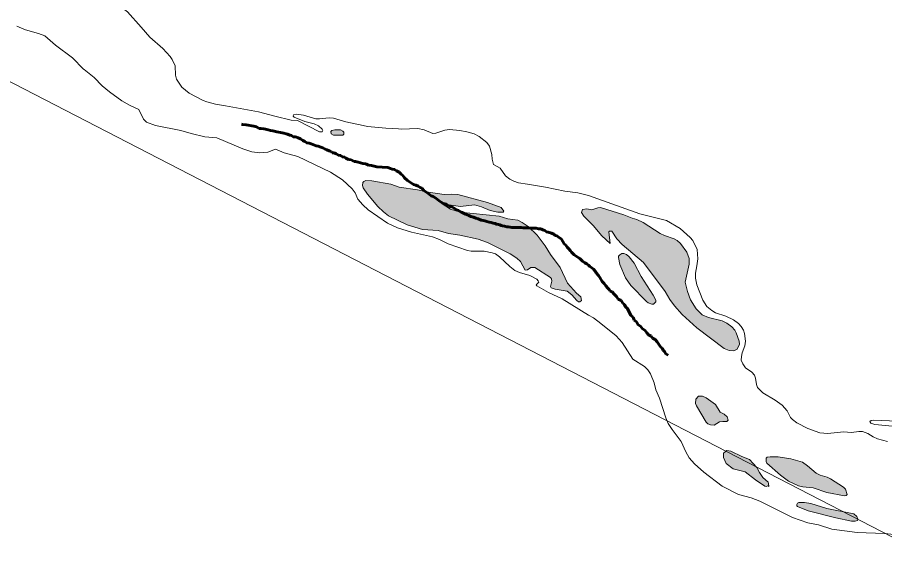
# Model space of a CAD drawing. Extents: x 553962 to 842807, y 8883888 to 9032388.
# Drawn here: x 808690 to 809983, y 9011967 to 9012787 of the extents above; entities that cross this region are included whole.
import ezdxf

# ---------------------------------------------------------------- set-up
doc = ezdxf.new("R2010")
doc.units = 0
doc.header["$LTSCALE"] = 160
doc.linetypes.add('LONG_DASH_SHORT_DASH', pattern=[9.9, 6, -1.2, 1.5, -1.2])
doc.layers.add('60', color=7, linetype='Continuous', lineweight=13)

msp = doc.modelspace()

# ---------------------------------------------------------------- hatches: boundary and pattern name
at = {"layer": '60'}
for points in [[(809171.9, 9012619.4), (809169.7, 9012619.4), (809166.9, 9012619.4), (809163.6, 9012619.4), (809159.2, 9012618.8), (809157.5, 9012617.2), (809158.1, 9012613.8), (809161.4, 9012611.6), (809166.4, 9012611.6), (809171.4, 9012611.6), (809175.2, 9012611.6), (809176.9, 9012613.3), (809176.9, 9012616), (809175.2, 9012617.7)], [(809464.9, 9012462.6), (809451.5, 9012475.4), (809442.7, 9012481.5), (809436.2, 9012484.7), (809421.5, 9012487), (809408.4, 9012490.6), (809350.5, 9012496.9), (809335.9, 9012501.1), (809323.3, 9012509.1), (809350.8, 9012505), (809371.5, 9012507.9), (809382.2, 9012504.7), (809395.2, 9012499.4), (809406.5, 9012496.6), (809414.2, 9012496.7), (809415.6, 9012498.5), (809411.2, 9012504), (809391.1, 9012511.1), (809346.9, 9012523.1), (809337.3, 9012523.7), (809326.3, 9012523.3), (809303.1, 9012526.7), (809286.5, 9012530.3), (809259.4, 9012534.2), (809246.8, 9012538.4), (809218.6, 9012543.5), (809209.5, 9012543.8), (809206.7, 9012542.6), (809205.2, 9012541.1), (809204.9, 9012536.7), (809205.6, 9012533.3), (809212.1, 9012523.7), (809227.7, 9012505.4), (809235.9, 9012497.3), (809243.3, 9012491.5), (809271.5, 9012478), (809294.4, 9012470.8), (809317.4, 9012469.5), (809332.8, 9012465.2), (809349.7, 9012462.4), (809377.4, 9012456.5), (809390.9, 9012451.5), (809424.8, 9012434.7), (809435, 9012428.3), (809440.3, 9012423.2), (809447.4, 9012410.5), (809450.7, 9012410.7), (809455.5, 9012414.2), (809461.4, 9012414.5), (809485, 9012399.3), (809486.5, 9012397.2), (809487, 9012393.7), (809485.2, 9012385.9), (809486, 9012384), (809491.8, 9012381.8), (809510, 9012378.8), (809517, 9012373.7), (809524.1, 9012365), (809526.9, 9012362.9), (809528.7, 9012363.2), (809531.2, 9012365.1), (809530, 9012370.6), (809523.5, 9012375.9), (809510.4, 9012391), (809499.5, 9012414.1), (809485, 9012433.7), (809477, 9012446.5)], [(809669.6, 9012357.2), (809681.5, 9012343.9), (809702.9, 9012324.3), (809744, 9012293.6), (809751.2, 9012290.5), (809758.5, 9012290), (809763, 9012292.6), (809766.7, 9012299.8), (809766, 9012304.6), (809761.9, 9012316.6), (809759.6, 9012320.9), (809755.5, 9012325.7), (809747.9, 9012331.1), (809741.1, 9012334.7), (809720.7, 9012339.7), (809711.1, 9012343.8), (809702.2, 9012352.5), (809693.8, 9012366.1), (809689.1, 9012378.5), (809685.9, 9012392.4), (809691.6, 9012419.1), (809691.6, 9012427.5), (809688.3, 9012437.2), (809678.6, 9012450), (809673.7, 9012454.4), (809669.2, 9012457), (809654.7, 9012461.8), (809648.4, 9012464.9), (809623.2, 9012481.3), (809613.5, 9012485.8), (809606.5, 9012487.7), (809594.3, 9012492.7), (809559.7, 9012503.6), (809555.4, 9012503.5), (809546.5, 9012500.2), (809539.2, 9012501.6), (809532.6, 9012500.7), (809531.4, 9012496.1), (809534.5, 9012490.9), (809548.8, 9012477), (809561.6, 9012461.6), (809574, 9012450.1), (809571.7, 9012467.7), (809572.8, 9012468.7), (809576.3, 9012468.3), (809584.1, 9012456.9), (809591.6, 9012448.4), (809623.6, 9012421.7), (809656, 9012378.3), (809662.9, 9012366.7)], [(809620.2, 9012400.6), (809609.7, 9012420.5), (809602.2, 9012430.4), (809598.5, 9012433.7), (809594.4, 9012434.9), (809591.1, 9012435), (809588.1, 9012433.3), (809586.5, 9012431.3), (809586.2, 9012429.2), (809588.3, 9012418.9), (809596.8, 9012398.9), (809604.9, 9012387.4), (809628, 9012363.3), (809630.8, 9012361.4), (809636, 9012359.7), (809638.5, 9012359.7), (809641.8, 9012362.8), (809642, 9012365.4), (809638, 9012372.9)], [(809730.7, 9012209.9), (809717.2, 9012219.6), (809711.4, 9012222.2), (809705.5, 9012222.1), (809701.6, 9012217.7), (809701.2, 9012211.5), (809702.7, 9012207.7), (809717.2, 9012183.7), (809719.5, 9012181.3), (809723.7, 9012179.7), (809729, 9012179.1), (809736.7, 9012183.8), (809741.7, 9012184.6), (809748, 9012184.3), (809749.9, 9012186.4), (809748.4, 9012191.5), (809744, 9012195.5), (809737.8, 9012198.6)], [(809781.4, 9012127.8), (809770.1, 9012132.5), (809754, 9012140.5), (809747.6, 9012141.3), (809743, 9012137.3), (809743, 9012130.6), (809747, 9012121.8), (809757.4, 9012113.8), (809775.3, 9012109.3), (809790.7, 9012097.3), (809804.3, 9012088.2), (809806.5, 9012087.5), (809808.8, 9012088.4), (809810.5, 9012087.8), (809810.2, 9012091.9), (809809.3, 9012094), (809801.7, 9012101), (809796.4, 9012108.4), (809792.4, 9012116)], [(809924.6, 9012083.6), (809922, 9012086.4), (809902.6, 9012099), (809897.3, 9012101.6), (809887.1, 9012104.3), (809880.8, 9012107.3), (809867.9, 9012118.6), (809860.4, 9012124), (809843.1, 9012128.7), (809824.2, 9012131.9), (809812.5, 9012132), (809807.9, 9012131.2), (809806.4, 9012129.9), (809806.3, 9012124.9), (809807.7, 9012122.4), (809827.8, 9012104.4), (809839.9, 9012095.7), (809854.6, 9012088.7), (809861.1, 9012087.1), (809876.4, 9012085.5), (809896.9, 9012078.6), (809923, 9012073.9), (809925.5, 9012074), (809927.4, 9012075.5)], [(809937.1, 9012046.7), (809896.7, 9012054.7), (809873.1, 9012062.1), (809863.4, 9012063.8), (809855.1, 9012063.5), (809853.1, 9012062.6), (809852, 9012060.6), (809852, 9012058.9), (809853, 9012057.5), (809869.3, 9012051.2), (809910.1, 9012040.8), (809933.8, 9012036), (809939.3, 9012035.7), (809942.5, 9012036.9), (809943, 9012039), (809941.4, 9012042.6)]]:
    msp.add_hatch(color=256, dxfattribs=at).paths.add_polyline_path(points)

# ---------------------------------------------------------------- linework, layer by layer
for points in [[(814299.2, 9008405.6), (813459.3, 9010173.7), (812580.4, 9010291.1), (811653.1, 9011157.7), (810559.5, 9011280.2), (810195, 9011908.6), (808314.1, 9012880.2), (806826.8, 9013064), (805532, 9014193.1), (804657.2, 9014070.6)], [(808778.3, 9012824.7), (808792.8, 9012819.2), (808821.9, 9012811.5), (808837.7, 9012806.3), (808846.9, 9012801.2), (808854.2, 9012795.6), (808875, 9012772.9), (808887.6, 9012757.8), (808906.9, 9012741), (808918.2, 9012728.8), (808921.1, 9012724.7), (808925.4, 9012715.2), (808925.9, 9012701.1), (808927.3, 9012695.2), (808935.5, 9012683.4), (808946.5, 9012674.1), (808967.4, 9012663.2), (808972.5, 9012661.2), (808985.5, 9012658.1), (809000.4, 9012655.4)], [(809000.4, 9012655.4), (808985.5, 9012658.1), (808972.5, 9012661.2), (808967.4, 9012663.2), (808946.5, 9012674.1), (808935.5, 9012683.4), (808927.3, 9012695.2), (808925.9, 9012701.1), (808925.4, 9012715.2), (808921.1, 9012724.7), (808918.2, 9012728.8), (808906.9, 9012741), (808887.6, 9012757.8), (808875, 9012772.9), (808854.2, 9012795.6), (808846.9, 9012801.2), (808837.7, 9012806.3), (808821.9, 9012811.5), (808792.8, 9012819.2), (808778.3, 9012824.7)], [(808789.6, 9012709.8), (808788.9, 9012710.3), (808772.3, 9012726.9), (808747, 9012745.9), (808731.3, 9012759.9), (808722, 9012763.5), (808702.6, 9012768.7), (808689.4, 9012774.3)], [(809541.5, 9012343.1), (809502.2, 9012367.3), (809482, 9012376.8), (809464.4, 9012386.8), (809463.5, 9012388.5), (809467.4, 9012392.5), (809466.7, 9012394.5), (809464.6, 9012396.7), (809454.3, 9012402.3), (809438.8, 9012406.7), (809431.9, 9012409.9), (809424.3, 9012415.7), (809409.2, 9012430.3), (809402.9, 9012434.4), (809398.1, 9012436.3), (809386.1, 9012438.8), (809366.8, 9012438.8), (809361.2, 9012439.6), (809332.5, 9012449.7), (809319.7, 9012455.8), (809309.1, 9012459.8), (809278, 9012467.2), (809256.8, 9012473.2), (809241.8, 9012480.5), (809213, 9012500.5), (809205.3, 9012507.8), (809198, 9012516.4), (809193.6, 9012525.5), (809189.1, 9012531.8), (809174.8, 9012545.1), (809157, 9012556.6), (809108.5, 9012579.8), (809087.9, 9012585.4), (809075.1, 9012590.9), (809063.5, 9012586.5), (809051.5, 9012585.1), (809039.9, 9012586.8), (809026.5, 9012591.4), (808987.5, 9012607.5), (808969.6, 9012609.3), (808949.3, 9012614), (808933.7, 9012618.6), (808896, 9012626.1), (808882.6, 9012631), (808878.2, 9012635.5), (808871.3, 9012650), (808857.6, 9012656.3), (808845.8, 9012662.9), (808827.5, 9012676.1), (808816.5, 9012685.3), (808804.5, 9012697.5), (808789.6, 9012709.8)], [(809000.4, 9012655.4), (809049.9, 9012646.4), (809074.2, 9012640.1)], [(809074.2, 9012640.1), (809049.9, 9012646.4), (809000.4, 9012655.4)], [(809074.2, 9012640.1), (809098.5, 9012633.8), (809107.7, 9012633.7), (809140.5, 9012616.6), (809144.4, 9012616.8), (809145.6, 9012618.6), (809144.4, 9012620.6), (809138.9, 9012625.5), (809132.5, 9012628.7), (809118.8, 9012632.1), (809102.9, 9012638.4), (809101.5, 9012639.8), (809101.7, 9012641.8), (809106.5, 9012642.8), (809117, 9012641.3), (809135.2, 9012636.2), (809140.7, 9012636), (809154.8, 9012637.3), (809161.3, 9012636.8), (809179.9, 9012631.7), (809205.6, 9012626.2)], [(809205.6, 9012626.2), (809179.9, 9012631.7), (809161.3, 9012636.8), (809154.8, 9012637.3), (809140.7, 9012636), (809135.2, 9012636.2), (809117, 9012641.3), (809106.5, 9012642.8), (809101.7, 9012641.8), (809101.5, 9012639.8), (809102.9, 9012638.4), (809118.8, 9012632.1), (809132.5, 9012628.7), (809138.9, 9012625.5), (809144.4, 9012620.6), (809145.6, 9012618.6), (809144.4, 9012616.8), (809140.5, 9012616.6), (809107.7, 9012633.7), (809098.5, 9012633.8), (809074.2, 9012640.1)], [(809205.6, 9012626.2), (809212.1, 9012624.8), (809239.6, 9012622.1), (809258.6, 9012621)], [(809258.6, 9012621), (809239.6, 9012622.1), (809212.1, 9012624.8), (809205.6, 9012626.2)], [(809258.6, 9012621), (809262.6, 9012620.8), (809287.2, 9012621.8), (809296.8, 9012619.8), (809309.6, 9012614.1), (809314.3, 9012614.4), (809327.7, 9012618.9), (809334.4, 9012620), (809349.9, 9012618.8), (809360.5, 9012616.8), (809371.1, 9012613.4), (809378.7, 9012609.9), (809390.3, 9012600.9), (809394.1, 9012595.1), (809397.7, 9012582.7), (809398.1, 9012575.7), (809400, 9012567.7), (809410, 9012562.3), (809417.7, 9012551.2), (809424.4, 9012546), (809430.1, 9012542.9), (809437.5, 9012540.4), (809450.6, 9012538.4)], [(809450.6, 9012538.4), (809437.5, 9012540.4), (809430.1, 9012542.9), (809424.4, 9012546), (809417.7, 9012551.2), (809410, 9012562.3), (809400, 9012567.7), (809398.1, 9012575.7), (809397.7, 9012582.7), (809394.1, 9012595.1), (809390.3, 9012600.9), (809378.7, 9012609.9), (809371.1, 9012613.4), (809360.5, 9012616.8), (809349.9, 9012618.8), (809334.4, 9012620), (809327.7, 9012618.9), (809314.3, 9012614.4), (809309.6, 9012614.1), (809296.8, 9012619.8), (809287.2, 9012621.8), (809262.6, 9012620.8), (809258.6, 9012621)], [(809450.6, 9012538.4), (809477.6, 9012534.3), (809477.6, 9012534.3), (809506.4, 9012528), (809525.8, 9012525.5), (809541.6, 9012521.8), (809618.2, 9012494.3), (809657.8, 9012484.3), (809678.2, 9012472.2), (809693.4, 9012459), (809697, 9012454.4), (809703.5, 9012441), (809704.4, 9012427.2), (809703.3, 9012416.7), (809701, 9012405.6), (809701.1, 9012398.2), (809703, 9012388.5), (809711.9, 9012365.3), (809718.1, 9012356), (809725.5, 9012349.9), (809731, 9012346.8), (809746.5, 9012341.5), (809758, 9012336.2), (809765, 9012330.9), (809769.4, 9012326), (809772.5, 9012320.6), (809774, 9012316), (809775.7, 9012304.5), (809774.9, 9012297.4), (809770.8, 9012286.9), (809769.5, 9012281.3), (809769.4, 9012275.8), (809771.5, 9012270.8), (809775.9, 9012264.8), (809785, 9012258), (809789.1, 9012253.8), (809790.6, 9012249.2), (809791.9, 9012239.5), (809793.7, 9012235.4), (809801.5, 9012227.2), (809819.9, 9012216.6), (809830.4, 9012208.8), (809837.7, 9012200.5), (809842.6, 9012190.4), (809845.5, 9012187.4), (809852.4, 9012182.6), (809868.4, 9012173.9), (809886.3, 9012167.8), (809898.2, 9012166.5), (809921.6, 9012169.3), (809933.5, 9012168), (809944.8, 9012169.7), (809950.3, 9012169.6), (809958, 9012166.8), (809965.9, 9012161.8), (809972.4, 9012158.7), (809987.3, 9012154.8)], [(809987.3, 9012154.8), (809972.4, 9012158.7), (809965.9, 9012161.8), (809958, 9012166.8), (809950.3, 9012169.6), (809944.8, 9012169.7), (809933.5, 9012168), (809921.6, 9012169.3), (809898.2, 9012166.5), (809886.3, 9012167.8), (809868.4, 9012173.9), (809852.4, 9012182.6), (809845.5, 9012187.4), (809842.6, 9012190.4), (809837.7, 9012200.5), (809830.4, 9012208.8), (809819.9, 9012216.6), (809801.5, 9012227.2), (809793.7, 9012235.4), (809791.9, 9012239.5), (809790.6, 9012249.2), (809789.1, 9012253.8), (809785, 9012258), (809775.9, 9012264.8), (809771.5, 9012270.8), (809769.4, 9012275.8), (809769.5, 9012281.3), (809770.8, 9012286.9), (809774.9, 9012297.4), (809775.7, 9012304.5), (809774, 9012316), (809772.5, 9012320.6), (809769.4, 9012326), (809765, 9012330.9), (809758, 9012336.2), (809746.5, 9012341.5), (809731, 9012346.8), (809725.5, 9012349.9), (809718.1, 9012356), (809711.9, 9012365.3), (809703, 9012388.5), (809701.1, 9012398.2), (809701, 9012405.6), (809703.3, 9012416.7), (809704.4, 9012427.2), (809703.5, 9012441), (809697, 9012454.4), (809693.4, 9012459), (809678.2, 9012472.2), (809657.8, 9012484.3), (809618.2, 9012494.3), (809541.6, 9012521.8), (809525.8, 9012525.5), (809506.4, 9012528), (809477.6, 9012534.3), (809477.6, 9012534.3), (809450.6, 9012538.4)], [(809559.8, 9012330.5), (809549.1, 9012339), (809541.5, 9012343.1)], [(809884.7, 9012030.3), (809868.8, 9012033.4), (809845.8, 9012041.4), (809796.8, 9012065.9), (809784.1, 9012070.5), (809765.3, 9012075.6), (809741.1, 9012088.2), (809713.6, 9012108.8), (809699.5, 9012121.2), (809691.5, 9012130.3), (809686.5, 9012139.2), (809679.8, 9012154.6), (809666.3, 9012172.4), (809660.5, 9012181.7), (809657, 9012189.8), (809647.4, 9012219.3), (809642.2, 9012231.7), (809639.3, 9012242), (809634.3, 9012255.5), (809630.3, 9012261.6), (809625.1, 9012266.4), (809607.7, 9012277.5), (809592, 9012302.4), (809582.9, 9012312.1), (809559.8, 9012330.5)], [(810005.3, 9012176.5), (809968.4, 9012180.3), (809962.7, 9012182.2), (809961.2, 9012184.4), (809962.8, 9012186), (809965.8, 9012186.6), (810002.4, 9012184.9)], [(810002.4, 9012184.9), (809965.8, 9012186.6), (809962.8, 9012186), (809961.2, 9012184.4), (809962.7, 9012182.2), (809968.4, 9012180.3), (810005.3, 9012176.5)], [(810127, 9012018), (810117.5, 9012025.8), (810110.1, 9012030.2), (810098.8, 9012034.2), (810090.5, 9012035.3), (810048.3, 9012029.9), (810030.8, 9012025.1), (810023.3, 9012020.2), (810014.9, 9012016.1), (810006.8, 9012014.8), (809983.1, 9012017.5), (809942.1, 9012018.8), (809904.4, 9012023.9), (809884.7, 9012030.3)]]:
    msp.add_lwpolyline(points, dxfattribs=at)
at = {"layer": '60', "linetype": 'LONG_DASH_SHORT_DASH', "lineweight": 60}
for points in [[(809064.2, 9012619.8), (809059.9, 9012620.8), (809057.9, 9012621.1), (809053.8, 9012621.8), (809050.7, 9012621.8), (809046.7, 9012624.1), (809042.6, 9012624.9), (809031.1, 9012627.2), (809025.8, 9012627.7), (809024.4, 9012628.1)], [(809290.5, 9012533.4), (809287.7, 9012535.4), (809284.3, 9012537.2), (809281, 9012538.2), (809278, 9012540.3), (809274.9, 9012542.1), (809271.9, 9012544.1), (809267.3, 9012548), (809264.8, 9012551.3), (809262.2, 9012553.3), (809259.2, 9012556.6), (809255.6, 9012558.4), (809252.3, 9012560.2), (809249, 9012561), (809246.7, 9012561.8), (809242.4, 9012563.3), (809234, 9012564.1), (809226.3, 9012564.6), (809218.2, 9012566.6), (809213.6, 9012566.9), (809209.5, 9012568.7), (809205, 9012569.4), (809198.1, 9012571.5), (809194.5, 9012572.5), (809192.2, 9012572.5), (809187.7, 9012574.8), (809184.1, 9012575.3), (809180, 9012577.1), (809178, 9012578.6), (809174.7, 9012579.1), (809171.9, 9012581.2), (809169.1, 9012581.7), (809165.5, 9012583.7), (809162.7, 9012585.3), (809159.7, 9012585.3), (809157.9, 9012587.3), (809154.8, 9012588.3), (809151.8, 9012589.9), (809149, 9012590.6), (809145.4, 9012592.9), (809142.6, 9012593.7), (809138.8, 9012595), (809135.5, 9012595.7), (809133.4, 9012596.5), (809128.1, 9012598.8), (809125, 9012599.6), (809121.7, 9012600.3), (809118.9, 9012602.4), (809115.6, 9012603.9), (809112.3, 9012606), (809109, 9012607.5), (809106.5, 9012608.5), (809104.4, 9012609), (809101.6, 9012609.3), (809099.1, 9012611.1), (809096.3, 9012611.8), (809093, 9012612.9), (809090.9, 9012613.6), (809087.6, 9012614.4), (809082.3, 9012615.4), (809077, 9012616.5), (809074.9, 9012617), (809071.3, 9012618), (809067.8, 9012618.8), (809064.2, 9012619.8)], [(809393.5, 9012482), (809390.2, 9012483), (809386.9, 9012483.8), (809384.6, 9012484.3), (809381.6, 9012485.1), (809377, 9012486.9), (809373.9, 9012487.9), (809370.4, 9012489.2), (809368.3, 9012489.9), (809366.3, 9012490.2), (809363, 9012492), (809361, 9012493), (809358.4, 9012494), (809356.4, 9012494.8), (809353.3, 9012496.1), (809350.8, 9012497.1), (809348, 9012499.4), (809344.9, 9012500.4), (809341.4, 9012502.7), (809338.1, 9012504.8), (809335.5, 9012505.3), (809332.7, 9012505.8), (809330.2, 9012508.1), (809328.1, 9012509.1), (809326.1, 9012509.1), (809322, 9012511.9), (809319.2, 9012513.7), (809316.7, 9012515.5), (809313.9, 9012517.5), (809310.3, 9012520.3), (809307.3, 9012521.1), (809304.5, 9012523.2), (809301.9, 9012525.2), (809298.9, 9012527.2), (809296.1, 9012529.3), (809293, 9012532.6), (809290.5, 9012533.4)], [(809567.3, 9012386.9), (809564.8, 9012390.5), (809561.8, 9012393.6), (809558.4, 9012399.2), (809556.7, 9012402.5), (809553.3, 9012406.1), (809552.3, 9012408.1), (809549.3, 9012411.7), (809546.7, 9012413.8), (809543.4, 9012415.8), (809541.4, 9012417.6), (809539.1, 9012419.6), (809536.3, 9012421.4), (809532.7, 9012423.7), (809528.7, 9012427.6), (809526.1, 9012429.3), (809523.1, 9012431.4), (809520.3, 9012433.2), (809518.5, 9012435.2), (809516.2, 9012437), (809514.7, 9012439.1), (809511.9, 9012442.6), (809509.8, 9012444.7), (809508, 9012447.5), (809505.2, 9012449.5), (809503.2, 9012453.1), (809501.4, 9012456.4), (809496.6, 9012460), (809494.6, 9012461.6), (809491.8, 9012461.8), (809490.2, 9012463.8), (809486.4, 9012465.6), (809481.6, 9012467.2), (809478.8, 9012467.4), (809476.7, 9012469.5), (809473.7, 9012470.2), (809470.4, 9012471.8), (809467.1, 9012472), (809463.8, 9012473.1), (809461.2, 9012473.1), (809459.2, 9012473.1), (809455.6, 9012473.1), (809451, 9012473.6), (809447.5, 9012473.6), (809444.4, 9012473.6), (809441.4, 9012473.8), (809439.3, 9012473.8), (809436.3, 9012473.8), (809433.2, 9012473.8), (809431.2, 9012474.1), (809429.2, 9012474.1), (809427.1, 9012474.1), (809425.1, 9012474.6), (809422, 9012474.8), (809420, 9012475.1), (809416.2, 9012475.9), (809413.4, 9012476.6), (809411.3, 9012476.9), (809409.3, 9012477.7), (809407.3, 9012478.2), (809404.5, 9012478.7), (809402.4, 9012479.7), (809399.6, 9012480.2), (809396.6, 9012481.2), (809393.5, 9012482)], [(809660.5, 9012283.4), (809657, 9012285.7), (809654.9, 9012288.8), (809653.1, 9012290.8), (809651.3, 9012294.1), (809648.8, 9012295.7), (809647, 9012299), (809644, 9012303.6), (809640.9, 9012306.7), (809637.1, 9012309), (809634.8, 9012312), (809631, 9012313.8), (809628.7, 9012316.9), (809625.4, 9012320.7), (809622.3, 9012322.8), (809619, 9012326.6), (809615.5, 9012328.9), (809613.4, 9012333), (809609.9, 9012335.8), (809608.1, 9012340.1), (809604.8, 9012342.7), (809599.7, 9012353.2), (809596.9, 9012355.7), (809595.3, 9012359.3), (809592.6, 9012361.3), (809590.3, 9012365.2), (809585.9, 9012367.2), (809583.4, 9012371.1), (809579.8, 9012374.6), (809576.8, 9012378), (809574, 9012379.2), (809572.2, 9012381.3), (809570.4, 9012383.3), (809567.3, 9012386.9)]]:
    msp.add_lwpolyline(points, dxfattribs=at)
at = {"layer": '60'}
for points in [[(809171.9, 9012619.4), (809169.7, 9012619.4), (809166.9, 9012619.4), (809163.6, 9012619.4), (809159.2, 9012618.8), (809157.5, 9012617.2), (809158.1, 9012613.8), (809161.4, 9012611.6), (809166.4, 9012611.6), (809171.4, 9012611.6), (809175.2, 9012611.6), (809176.9, 9012613.3), (809176.9, 9012616), (809175.2, 9012617.7)], [(809464.9, 9012462.6), (809451.5, 9012475.4), (809442.7, 9012481.5), (809436.2, 9012484.7), (809421.5, 9012487), (809408.4, 9012490.6), (809350.5, 9012496.9), (809335.9, 9012501.1), (809323.3, 9012509.1), (809350.8, 9012505), (809371.5, 9012507.9), (809382.2, 9012504.7), (809395.2, 9012499.4), (809406.5, 9012496.6), (809414.2, 9012496.7), (809415.6, 9012498.5), (809411.2, 9012504), (809391.1, 9012511.1), (809346.9, 9012523.1), (809337.3, 9012523.7), (809326.3, 9012523.3), (809303.1, 9012526.7), (809286.5, 9012530.3), (809259.4, 9012534.2), (809246.8, 9012538.4), (809218.6, 9012543.5), (809209.5, 9012543.8), (809206.7, 9012542.6), (809205.2, 9012541.1), (809204.9, 9012536.7), (809205.6, 9012533.3), (809212.1, 9012523.7), (809227.7, 9012505.4), (809235.9, 9012497.3), (809243.3, 9012491.5), (809271.5, 9012478), (809294.4, 9012470.8), (809317.4, 9012469.5), (809332.8, 9012465.2), (809349.7, 9012462.4), (809377.4, 9012456.5), (809390.9, 9012451.5), (809424.8, 9012434.7), (809435, 9012428.3), (809440.3, 9012423.2), (809447.4, 9012410.5), (809450.7, 9012410.7), (809455.5, 9012414.2), (809461.4, 9012414.5), (809485, 9012399.3), (809486.5, 9012397.2), (809487, 9012393.7), (809485.2, 9012385.9), (809486, 9012384), (809491.8, 9012381.8), (809510, 9012378.8), (809517, 9012373.7), (809524.1, 9012365), (809526.9, 9012362.9), (809528.7, 9012363.2), (809531.2, 9012365.1), (809530, 9012370.6), (809523.5, 9012375.9), (809510.4, 9012391), (809499.5, 9012414.1), (809485, 9012433.7), (809477, 9012446.5)], [(809669.6, 9012357.2), (809681.5, 9012343.9), (809702.9, 9012324.3), (809744, 9012293.6), (809751.2, 9012290.5), (809758.5, 9012290), (809763, 9012292.6), (809766.7, 9012299.8), (809766, 9012304.6), (809761.9, 9012316.6), (809759.6, 9012320.9), (809755.5, 9012325.7), (809747.9, 9012331.1), (809741.1, 9012334.7), (809720.7, 9012339.7), (809711.1, 9012343.8), (809702.2, 9012352.5), (809693.8, 9012366.1), (809689.1, 9012378.5), (809685.9, 9012392.4), (809691.6, 9012419.1), (809691.6, 9012427.5), (809688.3, 9012437.2), (809678.6, 9012450), (809673.7, 9012454.4), (809669.2, 9012457), (809654.7, 9012461.8), (809648.4, 9012464.9), (809623.2, 9012481.3), (809613.5, 9012485.8), (809606.5, 9012487.7), (809594.3, 9012492.7), (809559.7, 9012503.6), (809555.4, 9012503.5), (809546.5, 9012500.2), (809539.2, 9012501.6), (809532.6, 9012500.7), (809531.4, 9012496.1), (809534.5, 9012490.9), (809548.8, 9012477), (809561.6, 9012461.6), (809574, 9012450.1), (809571.7, 9012467.7), (809572.8, 9012468.7), (809576.3, 9012468.3), (809584.1, 9012456.9), (809591.6, 9012448.4), (809623.6, 9012421.7), (809656, 9012378.3), (809662.9, 9012366.7)], [(809620.2, 9012400.6), (809609.7, 9012420.5), (809602.2, 9012430.4), (809598.5, 9012433.7), (809594.4, 9012434.9), (809591.1, 9012435), (809588.1, 9012433.3), (809586.5, 9012431.3), (809586.2, 9012429.2), (809588.3, 9012418.9), (809596.8, 9012398.9), (809604.9, 9012387.4), (809628, 9012363.3), (809630.8, 9012361.4), (809636, 9012359.7), (809638.5, 9012359.7), (809641.8, 9012362.8), (809642, 9012365.4), (809638, 9012372.9)], [(809730.7, 9012209.9), (809717.2, 9012219.6), (809711.4, 9012222.2), (809705.5, 9012222.1), (809701.6, 9012217.7), (809701.2, 9012211.5), (809702.7, 9012207.7), (809717.2, 9012183.7), (809719.5, 9012181.3), (809723.7, 9012179.7), (809729, 9012179.1), (809736.7, 9012183.8), (809741.7, 9012184.6), (809748, 9012184.3), (809749.9, 9012186.4), (809748.4, 9012191.5), (809744, 9012195.5), (809737.8, 9012198.6)], [(809781.4, 9012127.8), (809770.1, 9012132.5), (809754, 9012140.5), (809747.6, 9012141.3), (809743, 9012137.3), (809743, 9012130.6), (809747, 9012121.8), (809757.4, 9012113.8), (809775.3, 9012109.3), (809790.7, 9012097.3), (809804.3, 9012088.2), (809806.5, 9012087.5), (809808.8, 9012088.4), (809810.5, 9012087.8), (809810.2, 9012091.9), (809809.3, 9012094), (809801.7, 9012101), (809796.4, 9012108.4), (809792.4, 9012116)], [(809924.6, 9012083.6), (809922, 9012086.4), (809902.6, 9012099), (809897.3, 9012101.6), (809887.1, 9012104.3), (809880.8, 9012107.3), (809867.9, 9012118.6), (809860.4, 9012124), (809843.1, 9012128.7), (809824.2, 9012131.9), (809812.5, 9012132), (809807.9, 9012131.2), (809806.4, 9012129.9), (809806.3, 9012124.9), (809807.7, 9012122.4), (809827.8, 9012104.4), (809839.9, 9012095.7), (809854.6, 9012088.7), (809861.1, 9012087.1), (809876.4, 9012085.5), (809896.9, 9012078.6), (809923, 9012073.9), (809925.5, 9012074), (809927.4, 9012075.5)], [(809937.1, 9012046.7), (809896.7, 9012054.7), (809873.1, 9012062.1), (809863.4, 9012063.8), (809855.1, 9012063.5), (809853.1, 9012062.6), (809852, 9012060.6), (809852, 9012058.9), (809853, 9012057.5), (809869.3, 9012051.2), (809910.1, 9012040.8), (809933.8, 9012036), (809939.3, 9012035.7), (809942.5, 9012036.9), (809943, 9012039), (809941.4, 9012042.6)]]:
    msp.add_lwpolyline(points, close=True, dxfattribs=at)

# ---------------------------------------------------------------- texts
at = {"layer": '60', "width": 0.9}
msp.add_text('R I O   S Ã O   F R A N C I S C O', height=500, rotation=332.036, dxfattribs=at).set_placement((805040.4, 9013317.1))

doc.saveas('drawing.dxf')
